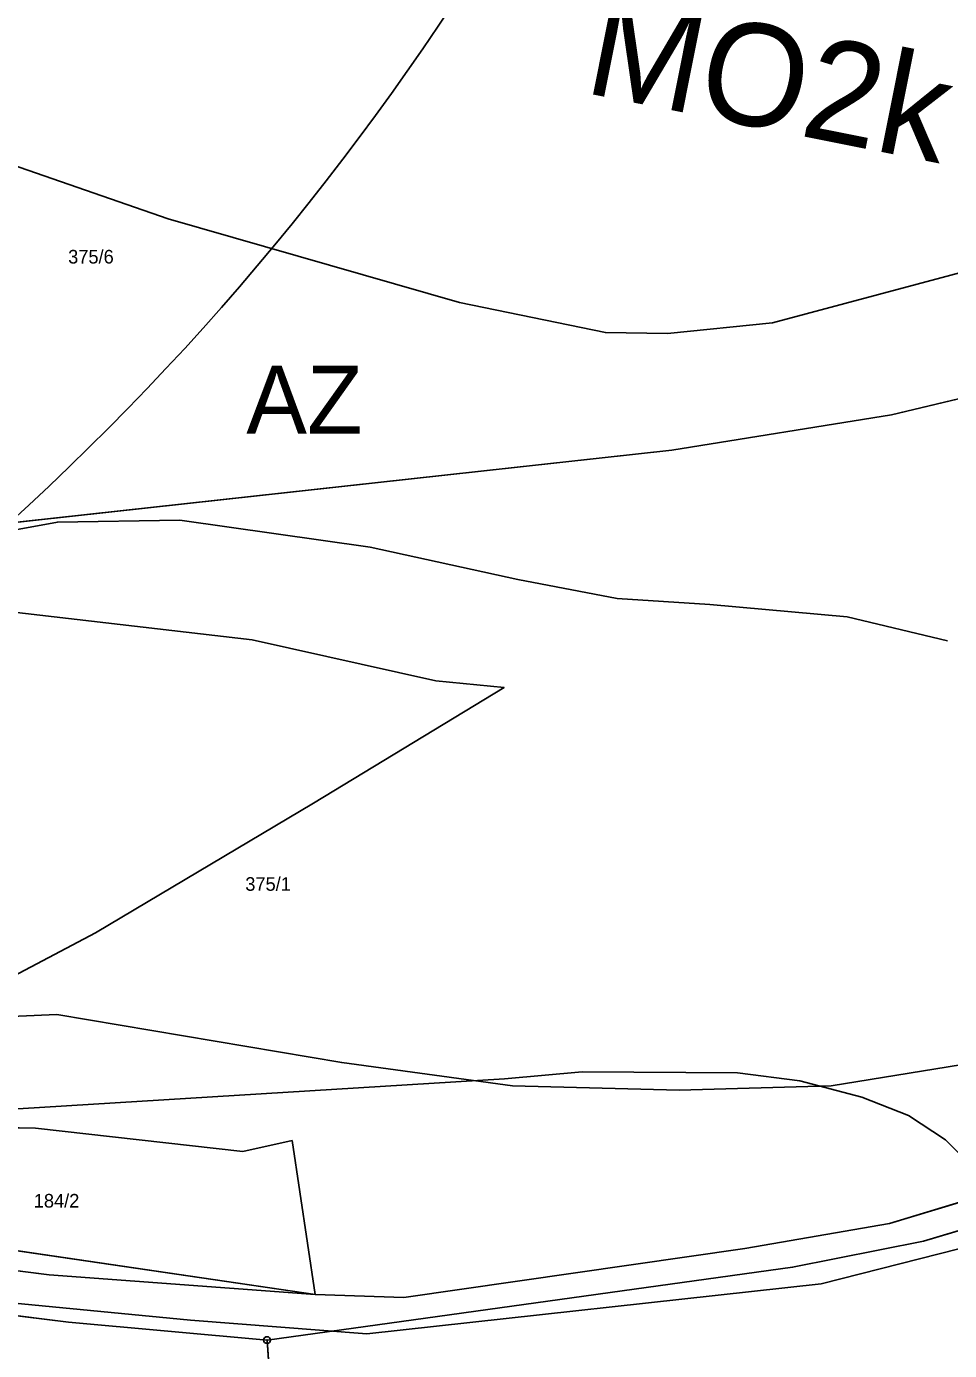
# Model space of a CAD drawing. Extents: x -706130 to -698555, y -971544 to -967260.
# Drawn here: x -704090.1 to -703954.6, y -970364.4 to -970169.9 of the extents above; entities that cross this region are included whole.
import ezdxf

# ---------------------------------------------------------------- set-up
doc = ezdxf.new("R2010")
doc.units = 0
for name, color, linetype in [('BPEJ hranice S', 7, 'Continuous'), ('BPEJ I-II trida ochrany S', 7, 'Continuous'), ('Docházková izochrona - BUS S', 7, 'Continuous'), ('Docházková izochrona - VLAK N', 7, 'Continuous'), ('KN_Hranice_parcel', 7, 'Continuous'), ('KN_Parcelni cisla', 7, 'Continuous'), ('KN_Polygon parcely', 7, 'Continuous'), ('KN_POZEMKY_14_OSTATNI PLOCHA', 7, 'Continuous'), ('KN_POZEMKY_2_ORNA PUDA', 7, 'Continuous'), ('KN_POZEMKY_7_TTP', 7, 'Continuous'), ('KN_VYUZITI_17_ostatni plocha_ostatni komunikace', 7, 'Continuous'), ('KN_VYUZITI_26_ostatni plocha_jina plocha', 7, 'Continuous'), ('KN_Značky bodu BP', 7, 'Continuous'), ('Komunikace mistni obsluzne popis N', 7, 'Continuous'), ('Plochy smíšené nezastavěného území všeobecné S', 7, 'Continuous'), ('Plochy verejnych prostranstvi - komunikace ostatni S', 7, 'Continuous'), ('Plochy zemědělské všeobecné CELEK S', 7, 'Continuous'), ('Regulační bloky v krajině S', 7, 'Continuous'), ('Regulační bloky zastavěné S', 7, 'Continuous'), ('Regulační kódy v krajině S', 7, 'Continuous'), ('Sesuvné území S', 7, 'Continuous'), ('Vodovodní řady - rozváděcí S', 7, 'Continuous'), ('VÝŠKOPIS_vrstevnice hlavní', 7, 'Continuous'), ('VÝŠKOPIS_vrstevnice zesílená', 7, 'Continuous')]:
    doc.layers.add(name, color=color, linetype=linetype)

msp = doc.modelspace()

# ---------------------------------------------------------------- linework, layer by layer
at = {"layer": 'BPEJ hranice S'}
msp.add_lwpolyline([(-704100.21, -970315.65), (-704085.65, -970315.03), (-704043.84, -970322.08), (-704018.75, -970325.49), (-703994.28, -970326.11), (-703971.98, -970325.49), (-703949.06, -970321.77), (-703925.83, -970317.12), (-703915.65, -970316.05), (-703902.29, -970314.64), (-703884.33, -970312.16), (-703878.17, -970312.66), (-703871.15, -970313.22), (-703866.14, -970313.62), (-703850.57, -970318.93), (-703834.64, -970325.66), (-703815.7, -970332.92), (-703794.99, -970335.93), (-703778, -970335.93), (-703771.47, -970334.73)], dxfattribs=at)
at = {"layer": 'BPEJ I-II trida ochrany S'}
msp.add_lwpolyline([(-704216.56, -970283.06), (-704199.94, -970290.55), (-704164.64, -970304.8), (-704126.54, -970313.79), (-704100.21, -970315.65), (-704085.65, -970315.03), (-704043.84, -970322.08), (-704018.75, -970325.49), (-703994.28, -970326.11), (-703971.98, -970325.49), (-703949.06, -970321.77), (-703925.83, -970317.12), (-703915.65, -970316.05), (-703902.29, -970314.64), (-703884.33, -970312.16), (-703878.17, -970312.66), (-703878.16, -970312.66)], dxfattribs=at)
at = {"layer": 'Docházková izochrona - BUS S'}
msp.add_arc((-704361.83, -969946.93), 400, 155.5182, 17.3395, dxfattribs=at)
at = {"layer": 'Docházková izochrona - VLAK N'}
msp.add_circle((-704165.45, -969778.77), 800, dxfattribs=at)
at = {"layer": 'KN_Hranice_parcel'}
for p, q in [((-703933.2, -970219.8), (-703963.12, -970226.94)), ((-704054.81, -970362.83), (-704047.91, -970462.01))]:
    msp.add_line(p, q, dxfattribs=at)
for points in [[(-703963.12, -970226.94), (-703995.38, -970232.14), (-704143.17, -970248.41), (-704172.78, -970248.32)], [(-703836.12, -970303.81), (-703867.44, -970311.2), (-703907.58, -970333.06), (-703958.41, -970348.31), (-703977.64, -970352.14), (-704054.81, -970362.83)], [(-704047.74, -970356.15), (-704034.74, -970356.57), (-703984.67, -970349.36), (-703963.41, -970345.69), (-703908.69, -970329.2), (-703868.67, -970307.51)], [(-704047.74, -970356.15), (-704124.32, -970344.87), (-704122.48, -970331.01)], [(-704047.74, -970356.15), (-704051.12, -970333.54), (-704058.34, -970335.12), (-704088.83, -970331.71), (-704122.48, -970331.01)], [(-704247, -970331.4), (-704176.58, -970337.69), (-704124.8, -970348.44), (-704086.79, -970353.27), (-704047.74, -970356.15)], [(-704054.81, -970362.83), (-704083.98, -970360.18), (-704125.78, -970355.06)]]:
    msp.add_lwpolyline(points, dxfattribs=at)
at = {"layer": 'KN_Polygon parcely'}
for points in [[(-704030.01, -970164.72), (-704068.12, -970166.86), (-704209.38, -970157.14), (-704211.41, -970156.86), (-704211.66, -970191.47), (-704212.19, -970196.47), (-704202.88, -970243.07), (-704172.78, -970248.32), (-704143.17, -970248.41), (-703995.38, -970232.14), (-703963.12, -970226.94), (-703933.2, -970219.8), (-703928.34, -970218.64), (-703926.39, -970218.18), (-703903.21, -970211.13), (-703909.74, -970185.39), (-703947.79, -970166.93), (-703998.74, -970161.26), (-704002.99, -970156.78)], [(-704176.58, -970337.69), (-704124.8, -970348.44), (-704086.79, -970353.27), (-704047.74, -970356.15), (-704124.32, -970344.87), (-704122.48, -970331.01), (-704176.76, -970329.88), (-704215.77, -970328.02), (-704227.98, -970324.97), (-704238.03, -970322.45), (-704247, -970331.4)], [(-704051.12, -970333.54), (-704058.34, -970335.12), (-704088.83, -970331.71), (-704122.48, -970331.01), (-704124.32, -970344.87), (-704047.74, -970356.15)], [(-704054.81, -970362.83), (-704083.98, -970360.18), (-704125.78, -970355.06), (-704175.54, -970351.17), (-704263.51, -970345.81), (-704260.19, -970378.07), (-704255.48, -970377.7), (-704227.73, -970383.43), (-704220.8, -970382.6), (-704221.32, -970406.23), (-704160.16, -970413), (-704151.46, -970405.74), (-704118.52, -970411.14), (-704145.56, -970412.88), (-704147.67, -970414.38), (-704150.31, -970428.74), (-704200.96, -970425.35), (-704201.61, -970456.42), (-704177.13, -970459.6), (-704092.6, -970463.42), (-704081.65, -970464.04), (-704047.91, -970462.01)]]:
    msp.add_lwpolyline(points, close=True, dxfattribs=at)
for points in [[(-704122.48, -970331.01), (-704088.83, -970331.71), (-704058.34, -970335.12), (-704051.12, -970333.54), (-704047.74, -970356.15), (-704034.74, -970356.57), (-703984.67, -970349.36), (-703963.41, -970345.69), (-703908.69, -970329.2), (-703868.67, -970307.51), (-703846.96, -970284.93), (-703892.4, -970290.63), (-703891.81, -970285.96), (-703903.18, -970270.14), (-703933.2, -970219.8), (-703963.12, -970226.94), (-703995.38, -970232.14), (-704143.17, -970248.41)], [(-704125.78, -970355.06), (-704083.98, -970360.18), (-704054.81, -970362.83), (-703977.64, -970352.14), (-703958.41, -970348.31), (-703907.58, -970333.06), (-703867.44, -970311.2), (-703836.12, -970303.81), (-703838.9, -970300.88), (-703868.67, -970307.51), (-703908.69, -970329.2), (-703963.41, -970345.69), (-703984.67, -970349.36), (-704034.74, -970356.57), (-704047.74, -970356.15), (-704086.79, -970353.27), (-704124.8, -970348.44)], [(-703745.69, -970325.55), (-703799.81, -970318.76), (-703832.11, -970306.19), (-703836.12, -970303.81), (-703867.44, -970311.2), (-703907.58, -970333.06), (-703958.41, -970348.31), (-703977.64, -970352.14), (-704054.81, -970362.83), (-704047.91, -970462.01), (-704021.52, -970457.99), (-703958.88, -970448.46), (-703948.54, -970445.65), (-703938.43, -970444.92), (-703869.86, -970424.84), (-703835.12, -970417.7), (-703819.16, -970415.35), (-703781.1, -970410.72), (-703763.94, -970409.03)]]:
    msp.add_lwpolyline(points, dxfattribs=at)
at = {"layer": 'KN_POZEMKY_14_OSTATNI PLOCHA'}
for p, q in [((-704122.48, -970331.01), (-704088.83, -970331.71)), ((-703963.41, -970345.69), (-703908.69, -970329.2)), ((-704088.83, -970331.71), (-704058.34, -970335.12)), ((-704058.34, -970335.12), (-704051.12, -970333.54)), ((-704051.12, -970333.54), (-704047.74, -970356.15)), ((-703907.58, -970333.06), (-703958.41, -970348.31)), ((-704124.32, -970344.87), (-704047.74, -970356.15)), ((-704047.74, -970356.15), (-704124.32, -970344.87)), ((-703984.67, -970349.36), (-703963.41, -970345.69)), ((-704086.79, -970353.27), (-704124.8, -970348.44)), ((-704124.8, -970348.44), (-704086.79, -970353.27)), ((-703958.41, -970348.31), (-703977.64, -970352.14)), ((-704034.74, -970356.57), (-703984.67, -970349.36)), ((-703977.64, -970352.14), (-704054.81, -970362.83)), ((-704047.74, -970356.15), (-704086.79, -970353.27)), ((-704086.79, -970353.27), (-704047.74, -970356.15)), ((-704083.98, -970360.18), (-704125.78, -970355.06)), ((-704047.74, -970356.15), (-704034.74, -970356.57)), ((-704054.81, -970362.83), (-704083.98, -970360.18))]:
    msp.add_line(p, q, dxfattribs=at)
at = {"layer": 'KN_POZEMKY_2_ORNA PUDA'}
for p, q in [((-703963.12, -970226.94), (-703933.2, -970219.8)), ((-703933.2, -970219.8), (-703963.12, -970226.94)), ((-703995.38, -970232.14), (-703963.12, -970226.94)), ((-703963.12, -970226.94), (-703995.38, -970232.14)), ((-704143.17, -970248.41), (-703995.38, -970232.14)), ((-703995.38, -970232.14), (-704143.17, -970248.41)), ((-704088.83, -970331.71), (-704122.48, -970331.01)), ((-703908.69, -970329.2), (-703963.41, -970345.69)), ((-704058.34, -970335.12), (-704088.83, -970331.71)), ((-704051.12, -970333.54), (-704058.34, -970335.12)), ((-704047.74, -970356.15), (-704051.12, -970333.54)), ((-703963.41, -970345.69), (-703984.67, -970349.36)), ((-703984.67, -970349.36), (-704034.74, -970356.57)), ((-704034.74, -970356.57), (-704047.74, -970356.15))]:
    msp.add_line(p, q, dxfattribs=at)
at = {"layer": 'KN_POZEMKY_7_TTP'}
for p, q in [((-703958.41, -970348.31), (-703907.58, -970333.06)), ((-703977.64, -970352.14), (-703958.41, -970348.31)), ((-704054.81, -970362.83), (-703977.64, -970352.14)), ((-704125.78, -970355.06), (-704083.98, -970360.18)), ((-704083.98, -970360.18), (-704054.81, -970362.83)), ((-704054.81, -970362.83), (-704047.91, -970462.01)), ((-704047.91, -970462.01), (-704054.81, -970362.83))]:
    msp.add_line(p, q, dxfattribs=at)
at = {"layer": 'KN_VYUZITI_17_ostatni plocha_ostatni komunikace'}
for p, q in [((-703963.41, -970345.69), (-703908.69, -970329.2)), ((-703907.58, -970333.06), (-703958.41, -970348.31)), ((-703984.67, -970349.36), (-703963.41, -970345.69)), ((-704124.8, -970348.44), (-704086.79, -970353.27)), ((-703958.41, -970348.31), (-703977.64, -970352.14)), ((-704034.74, -970356.57), (-703984.67, -970349.36)), ((-703977.64, -970352.14), (-704054.81, -970362.83)), ((-704086.79, -970353.27), (-704047.74, -970356.15)), ((-704083.98, -970360.18), (-704125.78, -970355.06)), ((-704047.74, -970356.15), (-704034.74, -970356.57)), ((-704054.81, -970362.83), (-704083.98, -970360.18))]:
    msp.add_line(p, q, dxfattribs=at)
at = {"layer": 'KN_VYUZITI_26_ostatni plocha_jina plocha'}
for p, q in [((-704122.48, -970331.01), (-704088.83, -970331.71)), ((-704088.83, -970331.71), (-704058.34, -970335.12)), ((-704058.34, -970335.12), (-704051.12, -970333.54)), ((-704051.12, -970333.54), (-704047.74, -970356.15)), ((-704124.32, -970344.87), (-704047.74, -970356.15)), ((-704047.74, -970356.15), (-704124.32, -970344.87)), ((-704086.79, -970353.27), (-704124.8, -970348.44)), ((-704047.74, -970356.15), (-704086.79, -970353.27))]:
    msp.add_line(p, q, dxfattribs=at)
at = {"layer": 'KN_Značky bodu BP'}
for radius in [0.5, 0.0303]:
    msp.add_circle((-704054.81, -970362.83), radius, dxfattribs=at)
at = {"layer": 'Plochy smíšené nezastavěného území všeobecné S'}
for p, q in [((-704088.83, -970331.71), (-704122.48, -970331.01)), ((-704058.34, -970335.12), (-704088.83, -970331.71)), ((-704051.12, -970333.54), (-704058.34, -970335.12)), ((-704047.74, -970356.15), (-704051.12, -970333.54))]:
    msp.add_line(p, q, dxfattribs=at)
msp.add_lwpolyline([(-704124.8, -970348.44), (-704086.79, -970353.27), (-704047.74, -970356.15)], dxfattribs=at)
at = {"layer": 'Plochy verejnych prostranstvi - komunikace ostatni S'}
for p, q in [((-703958.41, -970348.31), (-703907.58, -970333.06)), ((-703977.64, -970352.14), (-703958.41, -970348.31)), ((-704054.81, -970362.83), (-703977.64, -970352.14)), ((-704125.78, -970355.06), (-704083.98, -970360.18)), ((-704083.98, -970360.18), (-704054.81, -970362.83))]:
    msp.add_line(p, q, dxfattribs=at)
for points in [[(-703868.67, -970307.51), (-703908.69, -970329.2), (-703963.41, -970345.69), (-703984.67, -970349.36)], [(-703984.67, -970349.36), (-704034.74, -970356.57), (-704047.74, -970356.15), (-704086.79, -970353.27), (-704124.8, -970348.44)]]:
    msp.add_lwpolyline(points, dxfattribs=at)
at = {"layer": 'Plochy zemědělské všeobecné CELEK S'}
for p, q in [((-704122.48, -970331.01), (-704088.83, -970331.71)), ((-703963.41, -970345.69), (-703908.69, -970329.2)), ((-704088.83, -970331.71), (-704058.34, -970335.12)), ((-704058.34, -970335.12), (-704051.12, -970333.54)), ((-704051.12, -970333.54), (-704047.74, -970356.15)), ((-703907.58, -970333.06), (-703958.41, -970348.31)), ((-703984.67, -970349.36), (-703963.41, -970345.69)), ((-703958.41, -970348.31), (-703977.64, -970352.14)), ((-704034.74, -970356.57), (-703984.67, -970349.36)), ((-703977.64, -970352.14), (-704054.81, -970362.83)), ((-704083.98, -970360.18), (-704125.78, -970355.06)), ((-704047.74, -970356.15), (-704034.74, -970356.57)), ((-704054.81, -970362.83), (-704083.98, -970360.18))]:
    msp.add_line(p, q, dxfattribs=at)
at = {"layer": 'Regulační bloky v krajině S'}
for p, q in [((-704122.48, -970331.01), (-704088.83, -970331.71)), ((-704088.83, -970331.71), (-704122.48, -970331.01)), ((-703963.41, -970345.69), (-703908.69, -970329.2)), ((-704088.83, -970331.71), (-704058.34, -970335.12)), ((-704058.34, -970335.12), (-704088.83, -970331.71)), ((-704058.34, -970335.12), (-704051.12, -970333.54)), ((-704051.12, -970333.54), (-704058.34, -970335.12)), ((-704051.12, -970333.54), (-704047.74, -970356.15)), ((-704047.74, -970356.15), (-704051.12, -970333.54)), ((-703907.58, -970333.06), (-703958.41, -970348.31)), ((-703984.67, -970349.36), (-703963.41, -970345.69)), ((-703958.41, -970348.31), (-703977.64, -970352.14)), ((-704034.74, -970356.57), (-703984.67, -970349.36)), ((-703977.64, -970352.14), (-704054.81, -970362.83)), ((-704083.98, -970360.18), (-704125.78, -970355.06)), ((-704047.74, -970356.15), (-704034.74, -970356.57)), ((-704054.81, -970362.83), (-704083.98, -970360.18))]:
    msp.add_line(p, q, dxfattribs=at)
msp.add_lwpolyline([(-704124.8, -970348.44), (-704086.79, -970353.27), (-704047.74, -970356.15)], dxfattribs=at)
at = {"layer": 'Regulační bloky zastavěné S'}
for p, q in [((-703958.41, -970348.31), (-703907.58, -970333.06)), ((-703977.64, -970352.14), (-703958.41, -970348.31)), ((-704054.81, -970362.83), (-703977.64, -970352.14)), ((-704125.78, -970355.06), (-704083.98, -970360.18)), ((-704083.98, -970360.18), (-704054.81, -970362.83))]:
    msp.add_line(p, q, dxfattribs=at)
for points in [[(-703868.67, -970307.51), (-703908.69, -970329.2), (-703963.41, -970345.69), (-703984.67, -970349.36)], [(-703984.67, -970349.36), (-704034.74, -970356.57), (-704047.74, -970356.15), (-704086.79, -970353.27), (-704124.8, -970348.44)]]:
    msp.add_lwpolyline(points, dxfattribs=at)
at = {"layer": 'Sesuvné území S'}
msp.add_lwpolyline([(-704150, -970340), (-704080, -970303), (-704048, -970284), (-704020, -970267), (-704030, -970266), (-704057, -970260), (-704100, -970255)], dxfattribs=at)
at = {"layer": 'Vodovodní řady - rozváděcí S'}
msp.add_lwpolyline([(-703705.11, -970338.64), (-703778.01, -970321.9), (-703833.52, -970307.05), (-703861.44, -970312.39), (-703868.36, -970316.11), (-703904.12, -970336.96), (-703973.42, -970354.56), (-704040.16, -970361.91), (-704066.07, -970359.91), (-704122.84, -970354.44)], dxfattribs=at)
at = {"layer": 'VÝŠKOPIS_vrstevnice hlavní'}
for points in [[(-703943.78, -970203.61), (-703980.59, -970213.45), (-703995.99, -970215.02), (-704005.12, -970214.88), (-704026.53, -970210.46), (-704069.33, -970198.19), (-704093.58, -970189.77)], [(-703769.15, -970393.79), (-703778.28, -970395.64), (-703806.81, -970398.93), (-703817.08, -970399.5), (-703831.64, -970398.93), (-703854.75, -970394.93), (-703875.29, -970389.22), (-703888.13, -970384.09), (-703906.4, -970375.1), (-703928.37, -970361.55), (-703935.22, -970355.41), (-703945.06, -970343.57), (-703955.19, -970333.44), (-703960.61, -970329.87), (-703967.46, -970327.16), (-703976.59, -970324.74), (-703985.72, -970323.59), (-704008.55, -970323.45), (-704019.96, -970324.45), (-704105.73, -970329.74)]]:
    msp.add_lwpolyline(points, dxfattribs=at)
at = {"layer": 'VÝŠKOPIS_vrstevnice zesílená'}
msp.add_lwpolyline([(-703954.88, -970260.14), (-703969.6, -970256.63), (-703989.81, -970254.83), (-704003.39, -970253.91), (-704017.97, -970251.12), (-704039.65, -970246.41), (-704067.61, -970242.42), (-704085.59, -970242.7), (-704103.57, -970245.98), (-704114.98, -970250.26), (-704130.1, -970259.11), (-704148.79, -970274.23), (-704161.95, -970290.77), (-704171.56, -970304.92), (-704189.54, -970339.12)], dxfattribs=at)

# ---------------------------------------------------------------- texts
at = {"layer": 'KN_Parcelni cisla'}
for s, p in [('375/6', (-704084.01, -970204.73)), ('375/1', (-704058, -970296.85)), ('184/2', (-704089.06, -970343.37))]:
    msp.add_text(s, height=2, dxfattribs=at).set_placement(p)
at = {"layer": 'Komunikace mistni obsluzne popis N'}
msp.add_text('MO2k -/5,5/40', height=15, rotation=348.7354, dxfattribs=at).set_placement((-704008.55, -970179.59))
at = {"layer": 'Regulační kódy v krajině S'}
msp.add_text('AZ', height=10, dxfattribs=at).set_placement((-704057.86, -970229.73))

doc.saveas('drawing.dxf')
